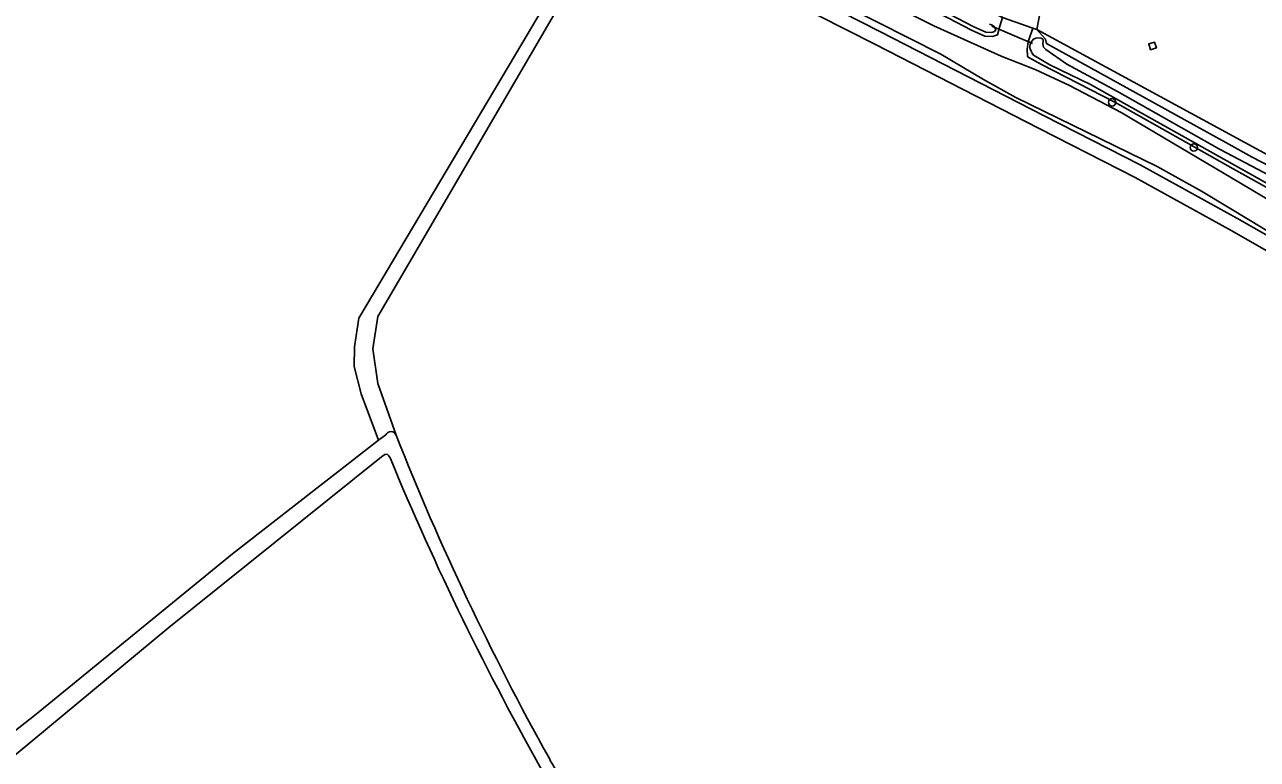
# Model space of a CAD drawing. Extents: x 162722 to 165104, y 384719 to 386284.
# Drawn here: x 164418.9 to 164582.8, y 385279.2 to 385376.9 of the extents above; entities that cross this region are included whole.
import ezdxf

# ---------------------------------------------------------------- set-up
doc = ezdxf.new("R2010")
doc.units = 0
for name, color, linetype in [('IMGEO_Boom', 7, 'Continuous'), ('IMGEO_Bouwland', 7, 'Continuous'), ('IMGEO_Duiker', 7, 'Continuous'), ('IMGEO_Grasland_agrarisch', 7, 'Continuous'), ('IMGEO_Grasland_overig', 7, 'Continuous'), ('IMGEO_Groenvoorziening', 7, 'Continuous'), ('IMGEO_Hoogspanningsmast', 7, 'Continuous'), ('IMGEO_Oever', 7, 'Continuous'), ('IMGEO_Rijbaan_lokaal_onverhard', 7, 'Continuous'), ('IMGEO_Waterloop', 7, 'Continuous')]:
    doc.layers.add(name, color=color, linetype=linetype)

msp = doc.modelspace()

# ---------------------------------------------------------------- linework, layer by layer
at = {"layer": 'IMGEO_Boom'}
for centre in [(164563.52, 385366.58), (164574.37, 385360.58)]:
    msp.add_circle(centre, 0.489, dxfattribs=at)
at = {"layer": 'IMGEO_Bouwland'}
for points in [[(164381.35, 385305.06), (164391.98, 385265.46), (164392.15, 385264.94), (164392.54, 385264.58), (164392.91, 385264.49), (164393.38, 385264.5), (164394.04, 385264.64), (164395.73, 385265.79), (164420.47, 385285.26), (164446.57, 385306.58), (164465.97, 385321.69), (164463.68, 385327.85), (164462.76, 385331.46), (164462.8, 385334.1), (164463.35, 385337.88), (164485.02, 385374.35), (164496.56, 385393.84), (164496.76, 385394.07), (164492.46, 385397.43)], [(164583.07, 385347.41), (164579.42, 385349.49), (164566.58, 385356.61), (164553.83, 385363.12), (164531.98, 385374.31), (164516.8, 385382.04), (164500, 385392.18), (164499.31, 385392.6), (164498.05, 385393.23), (164497.77, 385392.73), (164470.01, 385345.15), (164465.89, 385338.1), (164465.24, 385333.81), (164465.91, 385329.19), (164468.31, 385322.33)]]:
    msp.add_lwpolyline(points, dxfattribs=at)
for centre, radius, start, end in [((164804.66, 385455.5), 361.75, 201.599, 209.1238), ((164501.98, 385285.99), 14.86, 206.1836, 235.2291)]:
    msp.add_arc(centre, radius, start, end, dxfattribs=at)
at = {"layer": 'IMGEO_Duiker'}
msp.add_lwpolyline([(164547.53, 385376.72), (164552.92, 385374.41)], dxfattribs=at)
at = {"layer": 'IMGEO_Grasland_agrarisch'}
for points in [[(164548.92, 385377.84), (164552.96, 385376.43), (164553.52, 385376.25), (164554.27, 385380.27), (164553.79, 385380.39), (164552.66, 385380.66), (164561.92, 385439.33), (164568.85, 385480.55), (164572.51, 385502.77), (164561.03, 385508.32), (164530.08, 385524.03), (164525.43, 385509.18), (164496.69, 385413.56), (164496.1, 385413.73), (164495.19, 385414.09), (164493.85, 385408.66), (164494.83, 385408.18), (164498.85, 385405.55), (164510.54, 385398.73), (164519.07, 385394.28), (164546.98, 385379.53)], [(164555.57, 385380.06), (164554.27, 385380.27), (164553.52, 385376.25), (164595.98, 385353.19), (164607.85, 385346.96), (164613.85, 385345.11), (164614.33, 385349.29), (164612.79, 385349.95), (164612.18, 385350.13), (164612.92, 385384.85), (164619.57, 385497.4), (164577.84, 385503.96), (164575.43, 385487.2), (164569.86, 385454.04), (164563.47, 385420.91), (164556.55, 385379.99)], [(164569.16, 385374.59), (164569.4, 385373.82), (164568.63, 385373.58), (164568.39, 385374.35)]]:
    msp.add_lwpolyline(points, close=True, dxfattribs=at)
msp.add_lwpolyline([(164467.51, 385319.33), (164467.31, 385319.65), (164467.12, 385319.8), (164466.83, 385319.77), (164466.36, 385319.46), (164438.08, 385296.76), (164395.63, 385261.59)], dxfattribs=at)
msp.add_arc((164821.93, 385465.96), 383.55, 202.4768, 209.5123, dxfattribs=at)
at = {"layer": 'IMGEO_Grasland_overig'}
for points in [[(164499.31, 385392.6), (164500, 385393.71), (164500.23, 385394.08), (164500.45, 385394.39), (164500.21, 385394.54), (164500, 385394.66), (164499.82, 385394.77), (164495.2, 385397.55), (164493.45, 385399.01), (164492.46, 385397.43), (164496.76, 385394.07), (164496.56, 385393.84), (164485.02, 385374.35), (164463.35, 385337.88), (164462.8, 385334.1), (164462.76, 385331.46), (164463.68, 385327.85), (164465.97, 385321.69), (164466.96, 385322.37)], [(164468.31, 385322.33), (164465.91, 385329.19), (164465.24, 385333.81), (164465.89, 385338.1), (164470.01, 385345.15), (164497.77, 385392.73), (164498.05, 385393.23), (164499.31, 385392.6)]]:
    msp.add_lwpolyline(points, dxfattribs=at)
msp.add_lwpolyline([(164606.17, 385347.04), (164607.43, 385346.53), (164612.65, 385344.39), (164613.85, 385345.11), (164607.85, 385346.96), (164595.98, 385353.19), (164553.52, 385376.25), (164554.65, 385374.99), (164554.78, 385374.4), (164579.04, 385361), (164582.13, 385359.29), (164593.65, 385353.33), (164597.73, 385351.22)], close=True, dxfattribs=at)
msp.add_arc((164467.63, 385322.08), 0.725, 20.4058, 156.6129, dxfattribs=at)
at = {"layer": 'IMGEO_Groenvoorziening'}
for points in [[(164585.71, 385348.53), (164582.09, 385350.72), (164575.4, 385354.77), (164569.51, 385358.05), (164550.71, 385367.23), (164546.39, 385369.61), (164540.74, 385372.98), (164511.28, 385387.91), (164507.25, 385390.31), (164500.45, 385394.39), (164500.23, 385394.08), (164517.46, 385383.73), (164532.64, 385376), (164554.49, 385364.8), (164567.25, 385358.29), (164580.08, 385351.18), (164582.34, 385349.9), (164597.22, 385341.43)], [(164523.1, 385385.16), (164539.83, 385376.77), (164548.76, 385372.71), (164553.27, 385370.96), (164557.83, 385368.8), (164564.72, 385365.23), (164580.58, 385355.83), (164589.53, 385350.53)], [(164591.41, 385351.2), (164579.61, 385357.75), (164563.89, 385366.62), (164554.12, 385371.62), (164552.36, 385372.6), (164552.27, 385372.71), (164552.21, 385373.64), (164552.35, 385374.6), (164552.44, 385374.88), (164552.96, 385376.43), (164548.92, 385377.84), (164548.59, 385376.7), (164548.27, 385375.55), (164547.61, 385375.34), (164546.61, 385375.38), (164544.8, 385376.16), (164541.74, 385377.78)]]:
    msp.add_lwpolyline(points, dxfattribs=at)
at = {"layer": 'IMGEO_Hoogspanningsmast'}
msp.add_lwpolyline([(164568.39, 385374.35), (164568.63, 385373.58), (164569.4, 385373.82), (164569.16, 385374.59)], close=True, dxfattribs=at)
at = {"layer": 'IMGEO_Oever'}
for points in [[(164494.65, 385407.38), (164494.83, 385408.18), (164493.85, 385408.66), (164493.06, 385408.64), (164492.43, 385408.22), (164491.74, 385407.25), (164491.69, 385406.9), (164491.64, 385406.5), (164492.06, 385405.45), (164492.73, 385404.92), (164496.3, 385402.4), (164503.4, 385398.45), (164513.82, 385392.85), (164527.28, 385385.5), (164538.02, 385379.67), (164541.74, 385377.78), (164544.8, 385376.16), (164546.61, 385375.38), (164547.61, 385375.34), (164548.27, 385375.55), (164548.59, 385376.7), (164548.92, 385377.84), (164532.64, 385386.09), (164526.97, 385388.7)], [(164547.23, 385376.95), (164547.48, 385376.87), (164547.85, 385376.68), (164547.89, 385376.56), (164548.03, 385376.21), (164547.86, 385376), (164547.53, 385375.86), (164546.74, 385375.91), (164545.04, 385376.66), (164541.99, 385378.27)], [(164593.65, 385353.33), (164582.13, 385359.29), (164579.04, 385361), (164554.78, 385374.4), (164554.65, 385374.99), (164553.52, 385376.25), (164552.96, 385376.43), (164552.44, 385374.88), (164552.35, 385374.6), (164552.21, 385373.64), (164552.27, 385372.71), (164552.36, 385372.6), (164554.12, 385371.62), (164563.89, 385366.62), (164579.61, 385357.75), (164591.41, 385351.2)], [(164552.66, 385374.41), (164552.83, 385374.72)], [(164554.07, 385375.11), (164554.21, 385375.04)], [(164554.35, 385374.74), (164554.28, 385374.36), (164554.4, 385373.92), (164554.7, 385373.59), (164557.49, 385371.64), (164564.21, 385368.03), (164577.8, 385360.37), (164591.44, 385353.19), (164598.74, 385349.17), (164605.6, 385346.23)], [(164605.6, 385346.23), (164606.14, 385346.05), (164606.55, 385345.86), (164606.6, 385345.43), (164606.38, 385345.23), (164605.9, 385345.16), (164604.79, 385345.5), (164602.82, 385346.35), (164595.74, 385349.35), (164594.65, 385350.01), (164592.86, 385351.08), (164589.77, 385352.63), (164579.88, 385358.18), (164560.65, 385368.97), (164555.22, 385371.58), (164553.07, 385372.87), (164552.8, 385373.27)]]:
    msp.add_lwpolyline(points, dxfattribs=at)
for centre, radius, start, end in [((164553.82, 385373.97), 1.24, 159.3699, 188.1751), ((164553.72, 385374.05), 1.11, 71.8327, 143.2718), ((164554.08, 385374.8), 0.276, 348.6731, 61.3183), ((164555.79, 385374.73), 3.33, 196.2832, 205.9532)]:
    msp.add_arc(centre, radius, start, end, dxfattribs=at)
at = {"layer": 'IMGEO_Rijbaan_lokaal_onverhard'}
for points in [[(164589.53, 385350.53), (164580.58, 385355.83), (164564.72, 385365.23), (164557.83, 385368.8), (164553.27, 385370.96), (164548.76, 385372.71), (164539.83, 385376.77), (164523.1, 385385.16), (164505.7, 385394.71), (164500, 385398.61), (164497.02, 385400.65), (164494.57, 385402.8), (164488.99, 385406.83), (164485.71, 385409.69), (164465.44, 385425.82), (164459.73, 385430.06), (164449.17, 385438.6)], [(164511.28, 385387.91), (164540.74, 385372.98), (164546.39, 385369.61), (164550.71, 385367.23), (164569.51, 385358.05), (164575.4, 385354.77), (164582.09, 385350.72), (164585.71, 385348.53)]]:
    msp.add_lwpolyline(points, dxfattribs=at)
at = {"layer": 'IMGEO_Waterloop'}
msp.add_lwpolyline([(164597.22, 385341.43), (164582.34, 385349.9), (164580.08, 385351.18), (164567.25, 385358.29), (164554.49, 385364.8), (164532.64, 385376), (164517.46, 385383.73), (164500.23, 385394.08), (164500, 385393.71), (164499.31, 385392.6), (164500, 385392.18), (164516.8, 385382.04), (164531.98, 385374.31), (164553.83, 385363.12), (164566.58, 385356.61), (164579.42, 385349.49), (164583.07, 385347.41), (164597.97, 385338.95), (164603.33, 385335.9), (164604.32, 385337.4)], close=True, dxfattribs=at)
for points in [[(164541.99, 385378.27), (164545.04, 385376.66), (164546.74, 385375.91), (164547.53, 385375.86), (164547.86, 385376), (164548.03, 385376.21), (164547.89, 385376.56), (164547.85, 385376.68), (164547.48, 385376.87), (164547.23, 385376.95)], [(164552.83, 385374.72), (164552.66, 385374.41)], [(164554.21, 385375.04), (164554.07, 385375.11)], [(164554.7, 385373.59), (164554.4, 385373.92), (164554.28, 385374.36), (164554.35, 385374.74)], [(164552.8, 385373.27), (164553.07, 385372.87), (164555.22, 385371.58), (164560.65, 385368.97), (164579.88, 385358.18), (164589.77, 385352.63), (164592.86, 385351.08), (164594.65, 385350.01), (164595.74, 385349.35), (164602.82, 385346.35), (164604.79, 385345.5), (164605.9, 385345.16), (164606.38, 385345.23), (164606.6, 385345.43), (164606.55, 385345.86), (164606.14, 385346.05), (164605.6, 385346.23), (164598.74, 385349.17), (164591.44, 385353.19), (164577.8, 385360.37), (164564.21, 385368.03), (164557.49, 385371.64), (164554.7, 385373.59)], [(164466.96, 385322.37), (164465.97, 385321.69), (164446.57, 385306.58), (164420.47, 385285.26), (164395.73, 385265.79), (164394.04, 385264.64), (164393.38, 385264.5), (164392.91, 385264.49), (164392.54, 385264.58), (164392.15, 385264.94), (164391.98, 385265.46), (164381.35, 385305.06)], [(164395.63, 385261.59), (164438.08, 385296.76), (164466.36, 385319.46), (164466.83, 385319.77), (164467.12, 385319.8), (164467.31, 385319.65), (164467.51, 385319.33)]]:
    msp.add_lwpolyline(points, dxfattribs=at)
for centre, radius, start, end in [((164553.82, 385373.97), 1.24, 159.3699, 188.1751), ((164553.72, 385374.05), 1.11, 71.8327, 143.2718), ((164554.08, 385374.8), 0.276, 348.6731, 61.3183), ((164555.79, 385374.73), 3.33, 196.2832, 205.9532), ((164467.63, 385322.08), 0.725, 20.4058, 156.6129), ((164804.66, 385455.5), 361.75, 201.599, 209.1238), ((164821.93, 385465.96), 383.55, 202.4768, 209.5123), ((164501.98, 385285.99), 14.86, 206.1836, 235.2291)]:
    msp.add_arc(centre, radius, start, end, dxfattribs=at)

doc.saveas('drawing.dxf')
